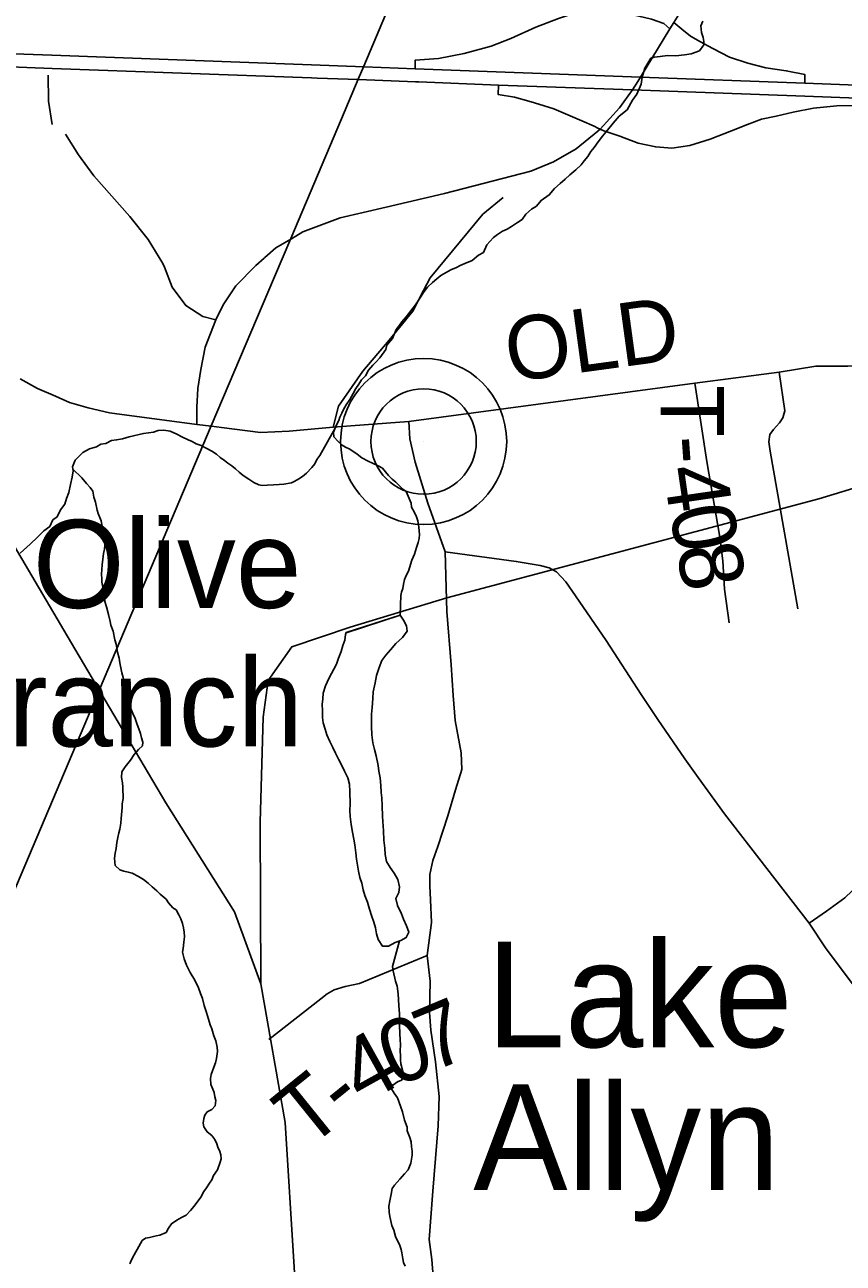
# Model space of a CAD drawing. Extents: x 0 to 34, y 0 to 22.
# Drawn here: x 2.587 to 3.321, y 16.889 to 17.998 of the extents above; entities that cross this region are included whole.
import ezdxf

# ---------------------------------------------------------------- set-up
doc = ezdxf.new("R2010")
doc.units = 0
for name, color, linetype in [('GM_X_Corporation', 7, 'Continuous'), ('GM_X_County_Road', 7, 'Continuous'), ('GM_X_County_Road_Text', 7, 'Continuous'), ('GM_X_Interchange_Ramps', 7, 'Continuous'), ('GM_X_Minor_Lake', 7, 'Continuous'), ('GM_X_Minor_Lake_Text', 7, 'Continuous'), ('GM_X_Minor_River', 7, 'Continuous'), ('GM_X_Rail_Line', 7, 'Continuous'), ('GM_X_State_Route', 7, 'Continuous'), ('GM_X_Township_Road', 7, 'Continuous'), ('GM_X_Township_Road_Text', 7, 'Continuous'), ('GM_X_Unincorporated', 7, 'Continuous'), ('GM_X_Unincorporated_Location', 7, 'Continuous'), ('GM_X_Unincorporated_Text', 7, 'Continuous')]:
    doc.layers.add(name, color=color, linetype=linetype)

msp = doc.modelspace()

# ---------------------------------------------------------------- linework, layer by layer
at = {"layer": 'GM_X_Corporation'}
for points in [[(2.1, 20.9), (2.1, 16.0934), (2.225, 16.3897), (2.7544, 17.639), (2.811, 17.7726), (2.8255, 17.8068), (2.8709, 17.914), (2.886, 17.9497), (2.8909, 17.9612), (2.9719, 18.1533), (3.7872, 20.088)], [(3.7872, 20.088), (2.9719, 18.1533), (2.8909, 17.9612), (2.886, 17.9497), (2.8709, 17.914), (2.8255, 17.8068), (2.811, 17.7726), (2.7544, 17.639), (2.225, 16.3897), (2.1, 16.0934), (2.1, 14.8365)]]:
    msp.add_lwpolyline(points, dxfattribs=at)
at = {"layer": 'GM_X_County_Road'}
for points in [[(3.1365, 17.9476), (3.1388, 17.9514), (3.1653, 17.9947), (3.1688, 18.0005), (3.2001, 18.0508)], [(2.8024, 17.7899), (2.8122, 17.7985), (2.8257, 17.8062), (2.8262, 17.8066), (2.8363, 17.8129), (2.8697, 17.8253), (2.9111, 17.8349), (2.9632, 17.847), (3.0405, 17.8671), (3.0609, 17.8756), (3.0813, 17.8872), (3.1008, 17.903), (3.1029, 17.9047), (3.12, 17.9238), (3.1318, 17.9399), (3.1365, 17.9476)], [(2.7415, 17.6401), (2.7414, 17.6556), (2.7424, 17.6723), (2.7451, 17.6893), (2.7488, 17.7094), (2.7584, 17.734), (2.7651, 17.7474), (2.7765, 17.7645), (2.7942, 17.7825), (2.8017, 17.7892), (2.8024, 17.7899)], [(2.7634, 17.6374), (2.7985, 17.6331), (2.8242, 17.6342), (2.8636, 17.6377), (2.8914, 17.6399), (2.9314, 17.6429), (3.1876, 17.6772), (3.2242, 17.6821), (3.2631, 17.6869), (3.2961, 17.6924), (3.3246, 17.6924), (3.3425, 17.6933), (3.3709, 17.6917), (3.4263, 17.6906), (3.4641, 17.6869), (3.5212, 17.6842), (3.5695, 17.683), (3.5715, 17.6829)], [(2.583, 17.6811), (2.5987, 17.6725), (2.6148, 17.6654), (2.6272, 17.6599), (2.6441, 17.6552), (2.6633, 17.6507), (2.7415, 17.6401), (2.7546, 17.6385), (2.7634, 17.6374)], [(2.9532, 16.8765), (2.9518, 16.8919), (2.9496, 16.9099), (2.9528, 16.9531), (2.9576, 17.0115), (2.9585, 17.0378), (2.9551, 17.0691), (2.9511, 17.0974), (2.95, 17.1132), (2.9504, 17.1414), (2.9479, 17.1643), (2.9516, 17.1938), (2.9509, 17.2142), (2.9502, 17.2266), (2.9502, 17.2368), (2.9528, 17.2494), (2.9573, 17.2619), (2.9663, 17.2894), (2.9732, 17.3128), (2.9789, 17.331), (2.9783, 17.346), (2.9729, 17.3748), (2.9711, 17.3972), (2.9692, 17.4247), (2.9654, 17.4727), (2.9638, 17.5259), (2.9483, 17.5696), (2.9369, 17.6064), (2.9321, 17.6274), (2.9314, 17.6429)], [(3.2901, 17.1934), (3.2142, 17.2913), (3.1905, 17.3238), (3.1786, 17.3405), (3.1545, 17.3758), (3.1395, 17.3981), (3.1081, 17.4467), (3.0807, 17.4867), (3.0719, 17.4992), (3.0635, 17.508), (3.0571, 17.5117), (3.0491, 17.5137), (3.0276, 17.5174), (2.9638, 17.5259)], [(3.7034, 16.6488), (3.5434, 16.8527), (3.3051, 17.1702), (3.2901, 17.1934)]]:
    msp.add_lwpolyline(points, dxfattribs=at)
at = {"layer": 'GM_X_Interchange_Ramps'}
for points in [[(3.1653, 17.9947), (3.1597, 17.9994), (3.1486, 18.0033), (3.1221, 18.0097), (3.1047, 18.0116), (3.0841, 18.0102), (3.0655, 18.0041), (3.045, 17.9962), (3.0228, 17.9859), (3.005, 17.9792), (2.9809, 17.9725), (2.9579, 17.9681), (2.937, 17.9666), (2.9371, 17.959)], [(3.1927, 17.9832), (3.1837, 17.9882), (3.1758, 17.9944), (3.1688, 18.0005)], [(3.2862, 17.946), (3.2862, 17.9537), (3.2695, 17.9572), (3.2513, 17.9599), (3.235, 17.9639), (3.2186, 17.9692), (3.2036, 17.9771), (3.1927, 17.9832)], [(3.0117, 17.9442), (3.0113, 17.936), (3.0259, 17.9336), (3.0389, 17.9299)], [(3.0389, 17.9299), (3.0439, 17.9285), (3.0611, 17.9229), (3.0862, 17.9123), (3.0975, 17.9074), (3.1008, 17.9056), (3.1029, 17.9047)], [(3.1029, 17.9047), (3.106, 17.9033), (3.1205, 17.8985), (3.1368, 17.8922), (3.1525, 17.8889), (3.167, 17.8879), (3.1832, 17.8902), (3.2012, 17.8958), (3.2205, 17.9034), (3.2348, 17.9089), (3.2473, 17.9137), (3.2605, 17.9165), (3.2756, 17.9199), (3.2939, 17.9235), (3.3149, 17.9256), (3.3561, 17.9261), (3.397, 17.9245), (3.3974, 17.93)]]:
    msp.add_lwpolyline(points, dxfattribs=at)
at = {"layer": 'GM_X_Minor_Lake'}
for points in [[(2.8751, 17.4537), (2.8747, 17.4518), (2.8739, 17.4469), (2.8723, 17.442), (2.8707, 17.4367), (2.8684, 17.4306), (2.8664, 17.4254), (2.8597, 17.4125), (2.8566, 17.4058), (2.8546, 17.3993), (2.8542, 17.3944), (2.8537, 17.3891), (2.854, 17.3838), (2.8539, 17.3777), (2.8546, 17.3728), (2.8564, 17.367), (2.8579, 17.3621), (2.8605, 17.356), (2.8634, 17.3506), (2.8656, 17.3457), (2.8682, 17.3403), (2.8712, 17.3346), (2.8738, 17.3296), (2.8767, 17.3235), (2.8782, 17.3178), (2.8785, 17.3113), (2.8787, 17.3003), (2.8786, 17.2942), (2.8789, 17.2889), (2.8796, 17.2817), (2.881, 17.2748), (2.882, 17.2684), (2.8831, 17.2634), (2.8838, 17.2562), (2.8844, 17.2505), (2.8855, 17.2452), (2.8862, 17.2398), (2.8873, 17.2341), (2.8891, 17.2292), (2.8905, 17.2231), (2.892, 17.2181), (2.8942, 17.212), (2.896, 17.2059), (2.8978, 17.2002), (2.9, 17.1941), (2.9014, 17.1891), (2.9025, 17.1838), (2.904, 17.1785), (2.9077, 17.1727), (2.913, 17.1727), (2.9191, 17.176), (2.9241, 17.1778), (2.9291, 17.1804), (2.9314, 17.1853), (2.9292, 17.191), (2.9266, 17.1968), (2.9248, 17.2017), (2.9211, 17.209), (2.9197, 17.2154), (2.9224, 17.2207), (2.9229, 17.2257), (2.9214, 17.2325), (2.9181, 17.2382), (2.9147, 17.2432), (2.9114, 17.2486), (2.91, 17.2547), (2.9097, 17.2604), (2.909, 17.2676), (2.9087, 17.276), (2.9081, 17.2843), (2.9078, 17.2892), (2.9075, 17.2984), (2.9073, 17.3056), (2.9066, 17.3105), (2.9063, 17.3166), (2.9056, 17.3234), (2.9046, 17.3295), (2.9039, 17.3345), (2.9021, 17.3432), (2.9006, 17.3489), (2.8992, 17.355), (2.8982, 17.3619), (2.8979, 17.3695), (2.898, 17.3805), (2.8985, 17.3866), (2.899, 17.3945), (2.8995, 17.4006), (2.9011, 17.4085), (2.9023, 17.4153), (2.9047, 17.4225), (2.9071, 17.4286), (2.9106, 17.4334), (2.9148, 17.4383), (2.9198, 17.4439), (2.9256, 17.4492), (2.9299, 17.4548), (2.9292, 17.4597), (2.9266, 17.4647), (2.9236, 17.4693)], [(2.9236, 17.4693), (2.8751, 17.4537)], [(2.8751, 17.4534), (2.9236, 17.4693)]]:
    msp.add_lwpolyline(points, dxfattribs=at)
at = {"layer": 'GM_X_Minor_River'}
for points in [[(3.1947, 18.0017), (3.1928, 17.9975), (3.1934, 17.9914), (3.1949, 17.9868), (3.1956, 17.9834), (3.1955, 17.9804), (3.1916, 17.9751), (3.1844, 17.9722), (3.1783, 17.9715), (3.1706, 17.9705), (3.163, 17.9707), (3.1566, 17.97), (3.1512, 17.9693), (3.1482, 17.9683), (3.1427, 17.9596), (3.1403, 17.9513), (3.1394, 17.9452), (3.1355, 17.9361), (3.1316, 17.9309), (3.1269, 17.9222), (3.1199, 17.9163), (3.1145, 17.9103), (3.1094, 17.9039), (3.1048, 17.8986), (3.1009, 17.8934), (3.0974, 17.8885), (3.0943, 17.8848), (3.0916, 17.8802), (3.0884, 17.8765), (3.0857, 17.8727), (3.0811, 17.8683), (3.0757, 17.8638), (3.0714, 17.8601), (3.0668, 17.856), (3.0618, 17.8515), (3.0571, 17.8459), (3.0498, 17.841), (3.0456, 17.8358), (3.0413, 17.8332), (3.0363, 17.8287), (3.0328, 17.8238), (3.0286, 17.8212), (3.0232, 17.8175), (3.0194, 17.8153), (3.0152, 17.8135), (3.0109, 17.8105), (3.0071, 17.8076), (3.004, 17.8042), (3.0013, 17.8012), (2.9981, 17.7944), (2.9939, 17.7918), (2.9881, 17.787), (2.9816, 17.7844), (2.9774, 17.7826), (2.9739, 17.7807), (2.9689, 17.7786), (2.9643, 17.776), (2.9601, 17.7738), (2.9563, 17.7708), (2.9524, 17.7674), (2.9482, 17.7633), (2.9446, 17.7584), (2.9411, 17.7532), (2.9372, 17.7475), (2.933, 17.7419), (2.9291, 17.7367), (2.9252, 17.7322), (2.9225, 17.7284), (2.9201, 17.7254), (2.9166, 17.7171), (2.9115, 17.7111), (2.9107, 17.7073), (2.9053, 17.6998), (2.9022, 17.6964), (2.8991, 17.6934), (2.8952, 17.6889), (2.8924, 17.6837), (2.889, 17.6803), (2.8866, 17.6762), (2.8839, 17.6724), (2.8815, 17.6679), (2.8784, 17.6626), (2.8753, 17.6577), (2.8729, 17.6536), (2.8714, 17.6502), (2.8694, 17.6468), (2.8686, 17.6438), (2.8662, 17.6392), (2.8638, 17.6332), (2.8642, 17.629), (2.8679, 17.6248)], [(2.8653, 17.6369), (2.8517, 17.6125), (2.849, 17.6087), (2.847, 17.605), (2.8443, 17.6016), (2.8396, 17.5964), (2.8362, 17.5934), (2.8327, 17.5915), (2.8293, 17.5893), (2.8262, 17.5878), (2.8193, 17.5868), (2.8152, 17.5865), (2.8102, 17.5862), (2.8045, 17.5859), (2.7999, 17.5856), (2.7969, 17.5861), (2.7924, 17.5881), (2.7879, 17.5912), (2.783, 17.5943), (2.7792, 17.5974), (2.7762, 17.6005), (2.7729, 17.6032), (2.7691, 17.6056), (2.7661, 17.6079), (2.7623, 17.6106), (2.759, 17.6134), (2.7548, 17.6161), (2.7499, 17.6188), (2.7454, 17.6212), (2.7409, 17.6228), (2.7371, 17.6248), (2.7337, 17.6264), (2.728, 17.6291), (2.7235, 17.6315), (2.7175, 17.6342), (2.7118, 17.6351), (2.7069, 17.6348), (2.7026, 17.6334), (2.6935, 17.632), (2.6809, 17.6292), (2.6748, 17.6274), (2.6695, 17.6263), (2.6649, 17.6257), (2.6599, 17.6231), (2.6553, 17.6224), (2.6515, 17.6202), (2.6454, 17.6184), (2.6392, 17.6151), (2.6323, 17.6083), (2.6299, 17.6023), (2.6306, 17.5985), (2.6297, 17.5928), (2.6281, 17.5864), (2.6268, 17.5792), (2.6248, 17.5739), (2.6232, 17.5686), (2.6194, 17.5637), (2.6162, 17.5573), (2.6124, 17.5547), (2.6096, 17.5487), (2.6042, 17.5449), (2.5988, 17.5393), (2.5922, 17.533), (2.583, 17.5248)], [(2.8679, 17.6248), (2.8716, 17.6217), (2.8746, 17.6197), (2.8784, 17.6181), (2.8852, 17.6134), (2.8893, 17.6103), (2.895, 17.6072), (2.8987, 17.6056), (2.904, 17.6032), (2.9078, 17.6009), (2.913, 17.5943), (2.9164, 17.5912), (2.9197, 17.5885), (2.9261, 17.5823), (2.9291, 17.58), (2.9335, 17.5696), (2.9338, 17.5662), (2.9364, 17.5612), (2.9382, 17.5574), (2.9393, 17.5539), (2.9403, 17.5482), (2.941, 17.5417), (2.9406, 17.5379), (2.9397, 17.5345), (2.9381, 17.53), (2.9365, 17.5239), (2.9341, 17.5186), (2.9309, 17.5088), (2.9294, 17.5054), (2.9274, 17.5013), (2.9266, 17.4971), (2.9261, 17.4933), (2.9249, 17.4899), (2.9241, 17.4869), (2.9236, 17.4693)], [(2.6303, 17.6001), (2.6385, 17.5923), (2.6426, 17.5873), (2.6459, 17.5838), (2.6481, 17.5803), (2.6492, 17.575), (2.6506, 17.5704), (2.652, 17.5635), (2.6531, 17.5604), (2.6557, 17.5539), (2.6564, 17.5505), (2.6582, 17.5429), (2.6589, 17.5387), (2.6592, 17.5352), (2.6587, 17.5284), (2.6579, 17.5246), (2.6565, 17.5144), (2.656, 17.506), (2.6563, 17.5018), (2.6563, 17.4988), (2.6577, 17.4915), (2.659, 17.4816), (2.6605, 17.4767), (2.6623, 17.4698), (2.6637, 17.4637), (2.6644, 17.4602), (2.6666, 17.4549), (2.668, 17.4472), (2.669, 17.4434), (2.6704, 17.4362), (2.6719, 17.4308), (2.6725, 17.4266), (2.6743, 17.4175), (2.6754, 17.4133), (2.6771, 17.4056), (2.6775, 17.4018), (2.6792, 17.3946), (2.6803, 17.3911), (2.6814, 17.3881), (2.6829, 17.3842), (2.684, 17.3812), (2.6862, 17.3766), (2.688, 17.3712), (2.6894, 17.3674), (2.6909, 17.3632), (2.6919, 17.3594), (2.693, 17.3555), (2.6926, 17.3521), (2.6891, 17.3488), (2.6852, 17.3443), (2.6821, 17.3394), (2.6771, 17.3334), (2.6743, 17.3289), (2.6739, 17.3239), (2.6749, 17.319), (2.6752, 17.3152), (2.6752, 17.3114), (2.6755, 17.3083), (2.6754, 17.3049), (2.6746, 17.3003), (2.6745, 17.2969), (2.6736, 17.287), (2.6732, 17.2829), (2.6723, 17.2776), (2.6715, 17.2742), (2.6707, 17.27), (2.6698, 17.2654), (2.669, 17.2601), (2.6682, 17.256), (2.6677, 17.2514), (2.668, 17.248), (2.6683, 17.2449), (2.6725, 17.2411), (2.6759, 17.2399), (2.68, 17.239), (2.6834, 17.2382), (2.6891, 17.2351), (2.6936, 17.2323), (2.6977, 17.2292), (2.7015, 17.2257), (2.7056, 17.2222), (2.7086, 17.2191), (2.7138, 17.2149), (2.7161, 17.2114), (2.7198, 17.2071), (2.7228, 17.2052), (2.7254, 17.2006), (2.7272, 17.1971), (2.7287, 17.1929), (2.7294, 17.1891), (2.7301, 17.1853), (2.7304, 17.1811), (2.7299, 17.1762), (2.7291, 17.1705), (2.7286, 17.1674), (2.7301, 17.1613), (2.7322, 17.1556), (2.7355, 17.1491), (2.7396, 17.1422), (2.7429, 17.1353), (2.7447, 17.1303)], [(2.923, 17.1774), (2.9166, 17.1543), (2.9173, 17.1505), (2.9194, 17.1413), (2.9209, 17.1367), (2.9219, 17.1298), (2.9225, 17.1196), (2.9231, 17.112), (2.9229, 17.1013), (2.9235, 17.0884), (2.9238, 17.0849), (2.9237, 17.0781), (2.924, 17.0751), (2.9239, 17.0709), (2.9243, 17.0671), (2.926, 17.0602), (2.9271, 17.0564), (2.9248, 17.0526), (2.9213, 17.0512), (2.9171, 17.0482), (2.9159, 17.0448), (2.9181, 17.0409), (2.9211, 17.0367), (2.924, 17.0294), (2.9258, 17.0241), (2.9276, 17.0168), (2.9298, 17.0103), (2.9297, 17.0073), (2.9323, 17.0012), (2.9334, 16.9973), (2.9337, 16.9928), (2.9344, 16.9893), (2.9343, 16.9852), (2.933, 16.9783), (2.9307, 16.9723), (2.9275, 16.9685), (2.9233, 16.9637), (2.9186, 16.9584), (2.9163, 16.9554), (2.9155, 16.9505), (2.9142, 16.9444), (2.9134, 16.9395), (2.9137, 16.9342), (2.9144, 16.9304), (2.9161, 16.9224), (2.918, 16.9181), (2.9194, 16.9124), (2.9234, 16.9044), (2.9245, 16.9009), (2.9252, 16.8979), (2.9259, 16.8925), (2.9266, 16.8891), (2.9281, 16.886)], [(2.7447, 17.1303), (2.7466, 17.1257), (2.748, 17.1196), (2.7502, 17.1131), (2.752, 17.1073), (2.7534, 17.102), (2.7549, 17.0985), (2.7566, 17.0924), (2.7585, 17.0878), (2.7595, 17.0821), (2.7598, 17.0783), (2.759, 17.0719), (2.7581, 17.0681), (2.7566, 17.0643), (2.7542, 17.0575), (2.7537, 17.0541), (2.754, 17.0488), (2.7558, 17.0445), (2.7569, 17.0415), (2.7576, 17.0377), (2.7583, 17.0342), (2.7579, 17.0297), (2.7548, 17.0263), (2.7506, 17.0241), (2.7486, 17.0211), (2.7478, 17.0181), (2.747, 17.0139), (2.7477, 17.0108), (2.7506, 17.0062), (2.7548, 17.0031), (2.7574, 16.9993), (2.7592, 16.9954), (2.7603, 16.9924), (2.7621, 16.9885), (2.7628, 16.9855), (2.7632, 16.9821), (2.7623, 16.979), (2.7599, 16.9722), (2.7564, 16.967), (2.7549, 16.9632), (2.7529, 16.9602), (2.7502, 16.9561), (2.7478, 16.9527), (2.7451, 16.9478), (2.7389, 16.9395), (2.7358, 16.9358), (2.7319, 16.9317), (2.7277, 16.9294), (2.7235, 16.9272), (2.7188, 16.9239), (2.7161, 16.9198), (2.7138, 16.916), (2.7084, 16.9138), (2.705, 16.9131), (2.6989, 16.9117), (2.6954, 16.911), (2.6924, 16.9088), (2.6896, 16.9035), (2.6853, 16.896), (2.6825, 16.8911), (2.6814, 16.8881)]]:
    msp.add_lwpolyline(points, dxfattribs=at)
at = {"layer": 'GM_X_Rail_Line'}
for points in [[(2.7988, 17.139), (2.7752, 17.2035), (2.7136, 17.3012), (2.6321, 17.4391), (2.5518, 17.5749), (2.5037, 17.6444), (2.4602, 17.7003), (2.4041, 17.7589), (2.312, 17.8497), (2.2416, 17.9026), (2.1727, 17.9405), (2.1, 17.969)], [(2.7988, 17.139), (2.7982, 17.2839), (2.8009, 17.3778), (2.8052, 17.4106), (2.8265, 17.4409), (2.8789, 17.4585), (2.9653, 17.4848), (3.2987, 17.5735), (3.4574, 17.6219), (3.5205, 17.6354), (3.6077, 17.6361), (3.7142, 17.6361), (3.7455, 17.6425), (3.7857, 17.6662), (3.7985, 17.6859), (3.8197, 17.7022), (3.9068, 17.7376), (3.9828, 17.7766), (4.0018, 17.7914), (4.0217, 17.8371), (4.0813, 17.8718), (4.1561, 17.8981)], [(2.7988, 17.139), (2.8205, 17.0146), (2.8367, 16.7553), (2.8621, 16.4782), (2.88, 16.3843), (2.946, 16.1063), (2.9681, 15.9775), (2.9632, 15.8168), (2.9604, 15.4067), (2.9714, 15.0477), (3.006, 14.6804), (3.0102, 14.5176), (3.0299, 14.3321), (3.0382, 14.2206), (3.0407, 14.1566), (3.0308, 14.1)]]:
    msp.add_lwpolyline(points, dxfattribs=at)
at = {"layer": 'GM_X_State_Route'}
msp.add_line((2.9403, 17.9471), (3.0117, 17.9442), dxfattribs=at)
for points in [[(2.1, 17.9977), (2.1151, 17.9948), (2.1428, 17.9904), (2.1678, 17.9882), (2.1903, 17.987), (2.3172, 17.982), (2.4779, 17.976), (2.6115, 17.971), (2.8441, 17.9625), (2.8912, 17.9607), (2.9371, 17.959)], [(2.1, 17.9859), (2.1143, 17.9832), (2.1419, 17.9788), (2.1669, 17.9766), (2.1921, 17.9753), (2.3194, 17.9708), (2.4757, 17.9644), (2.6117, 17.9593), (2.8442, 17.9508), (2.8492, 17.9506)], [(2.9371, 17.959), (3.1388, 17.9514), (3.2862, 17.946), (3.7281, 17.9289), (3.7702, 17.9281), (3.8093, 17.9259), (3.8437, 17.9232), (3.8731, 17.9182), (3.8998, 17.9129), (3.9312, 17.905), (3.954, 17.8978), (3.9754, 17.8895), (4.0024, 17.879), (4.0353, 17.8654), (4.0919, 17.8417)], [(2.8492, 17.9506), (2.8863, 17.9492), (2.9372, 17.9472), (2.9403, 17.9471)], [(3.0117, 17.9442), (3.1318, 17.9399), (3.2862, 17.9345), (3.3568, 17.9317), (3.3974, 17.93), (3.7174, 17.9183), (3.7724, 17.9161), (3.811, 17.9146), (3.838, 17.9128), (3.8696, 17.9086), (3.8937, 17.9045), (3.9244, 17.897), (3.9254, 17.8968)]]:
    msp.add_lwpolyline(points, dxfattribs=at)
at = {"layer": 'GM_X_Township_Road'}
for points in [[(2.6119, 17.909), (2.6086, 17.9299), (2.6083, 17.9532)], [(2.7123, 17.7812), (2.711, 17.7845), (2.6979, 17.8059), (2.6814, 17.8264), (2.649, 17.863), (2.6354, 17.8819), (2.6239, 17.9004)], [(2.9446, 17.7603), (2.9505, 17.7717), (2.9975, 17.8286), (3.0159, 17.8436)], [(2.7584, 17.734), (2.7467, 17.7369), (2.7315, 17.7467), (2.7192, 17.7632), (2.7123, 17.7812)], [(2.8636, 17.6377), (2.8684, 17.6565), (2.8901, 17.6878), (2.9136, 17.7156), (2.9349, 17.7417), (2.9446, 17.7603)], [(3.2797, 17.475), (3.255, 17.6163), (3.2539, 17.6245), (3.2548, 17.6312), (3.2579, 17.6356), (3.2634, 17.6415), (3.2665, 17.6461), (3.2681, 17.6525), (3.2631, 17.6869)], [(3.2901, 17.1934), (3.3055, 17.204), (3.322, 17.216), (3.3347, 17.2283), (3.3436, 17.2381), (3.3505, 17.2488), (3.3567, 17.2599), (3.3649, 17.2796), (3.3657, 17.3141), (3.366, 17.4153), (3.37, 17.6801), (3.3701, 17.682)], [(3.1876, 17.6772), (3.1982, 17.607), (3.21, 17.5391), (3.2125, 17.5179), (3.214, 17.4926), (3.2184, 17.4623)], [(2.9479, 17.1643), (2.8871, 17.1393), (2.8742, 17.1366), (2.8645, 17.1335), (2.8582, 17.1298), (2.8524, 17.1254), (2.806, 17.089)]]:
    msp.add_lwpolyline(points, dxfattribs=at)
at = {"layer": 'GM_X_Unincorporated'}
for radius in [0.0744, 0.0472]:
    msp.add_circle((2.9446, 17.6249), radius, dxfattribs=at)
at = {"layer": 'GM_X_Unincorporated_Location'}
msp.add_line((2.9446, 17.6249), (2.9446, 17.6249), dxfattribs=at)

# ---------------------------------------------------------------- texts
at = {"layer": 'GM_X_County_Road_Text'}
msp.add_text('OLD', height=0.05682, rotation=7.7497, dxfattribs=at).set_placement((3.0215, 17.6779))
at = {"layer": 'GM_X_Minor_Lake_Text'}
for s, p in [('Lake', (3.0007, 17.0821)), ('Allyn', (2.9891, 16.9542))]:
    msp.add_text(s, height=0.0947, rotation=0.0042, dxfattribs=at).set_placement(p)
at = {"layer": 'GM_X_Township_Road_Text'}
for s, rotation, p in [('T', 270.0387, (3.1568, 17.6753)), ('-', 274.1332, (3.157, 17.6284)), ('4', 278.2277, (3.1591, 17.6007)), ('0', 280.2749, (3.1645, 17.5639)), ('8', 280.2749, (3.1707, 17.5295)), ('7', 22.7003, (2.9518, 17.0594)), ('0', 21.9309, (2.9186, 17.046)), ('4', 29.0981, (2.8897, 17.0298)), ('T', 38.9007, (2.8406, 16.9899)), ('-', 38.8993, (2.8736, 17.0166))]:
    msp.add_text(s, height=0.0568, rotation=rotation, dxfattribs=at).set_placement(p)
at = {"layer": 'GM_X_Unincorporated_Text'}
for s, p in [('Olive', (2.5945, 17.4757)), ('Branch', (2.502, 17.3516))]:
    msp.add_text(s, height=0.07898, rotation=0, dxfattribs=at).set_placement(p)

doc.saveas('drawing.dxf')
